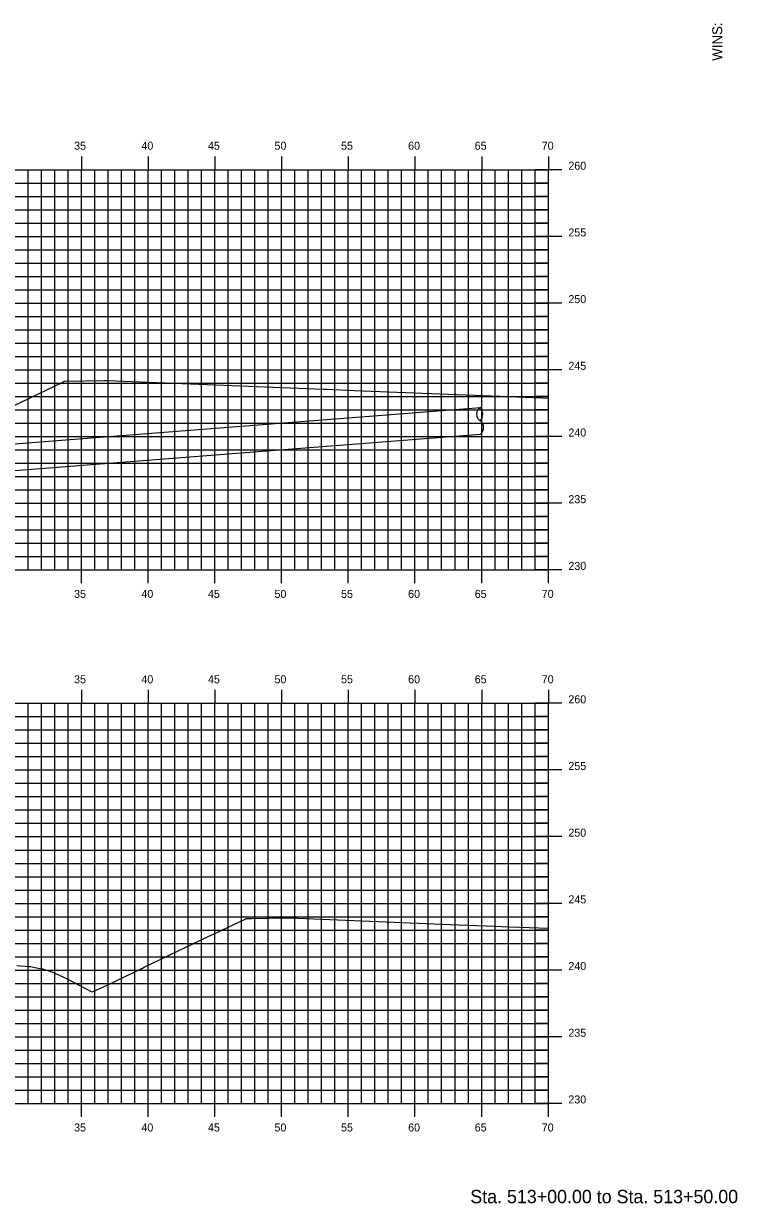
# Model space of a CAD drawing. Extents: x 1170543 to 1177585, y 609599 to 610623.
# Drawn here: x 1173096.4 to 1173150, y 610270.3 to 610358.8 of the extents above; entities that cross this region are included whole.
import ezdxf

# ---------------------------------------------------------------- set-up
doc = ezdxf.new("R2010")
doc.units = 0
for name, color, linetype in [('BORDER', 7, 'Continuous'), ('D_Drainage_Text', 7, 'Continuous'), ('D_Roadway_Centerline', 7, 'Continuous'), ('H_V ANNOTATION', 7, 'Continuous'), ('MAJOR', 7, 'Continuous'), ('MINOR', 7, 'Continuous'), ('S_Roadway_Centerline', 7, 'Continuous')]:
    doc.layers.add(name, color=color, linetype=linetype)

msp = doc.modelspace()

# ---------------------------------------------------------------- linework, layer by layer
at = {"layer": 'D_Drainage_Text'}
for p, q in [((1173065.793, 610324.91), (1173130.715, 610329.984)), ((1173065.788, 610322.904), (1173130.711, 610327.978))]:
    msp.add_line(p, q, dxfattribs=at)
for centre, radius, start, end in [((1173130.969, 610329.476), 0.568, 116.50121, 242.36876), ((1173130.013, 610329.485), 0.861, 323.47952, 35.39045), ((1173130.272, 610328.473), 0.662, 312.12043, 49.03356)]:
    msp.add_arc(centre, radius, start, end, dxfattribs=at)
at = {"layer": 'MAJOR'}
for p, q in [((1173100.793, 610348.803), (1173100.793, 610347.801)), ((1173105.793, 610348.803), (1173105.793, 610347.801)), ((1173110.793, 610348.803), (1173110.793, 610347.801)), ((1173115.793, 610348.803), (1173115.793, 610347.801)), ((1173120.793, 610348.803), (1173120.793, 610347.801)), ((1173125.793, 610348.803), (1173125.793, 610347.801)), ((1173130.793, 610348.803), (1173130.793, 610347.801)), ((1173135.793, 610348.803), (1173135.793, 610347.801)), ((1172995.793, 610347.801), (1173135.793, 610347.801)), ((1172995.793, 610347.801), (1173135.793, 610347.801)), ((1173100.793, 610317.801), (1173100.793, 610347.801)), ((1173105.793, 610317.801), (1173105.793, 610347.801)), ((1173110.793, 610317.801), (1173110.793, 610347.801)), ((1173115.793, 610317.801), (1173115.793, 610347.801)), ((1173120.793, 610317.801), (1173120.793, 610347.801)), ((1173125.793, 610317.801), (1173125.793, 610347.801)), ((1173130.793, 610317.801), (1173130.793, 610347.801)), ((1173136.795, 610347.801), (1173134.791, 610347.801)), ((1173135.793, 610317.801), (1173135.793, 610347.801)), ((1173135.793, 610317.801), (1173135.793, 610347.801)), ((1172995.793, 610342.801), (1173135.793, 610342.801)), ((1173136.795, 610342.801), (1173134.791, 610342.801)), ((1172995.793, 610337.801), (1173135.793, 610337.801)), ((1173136.795, 610337.801), (1173134.791, 610337.801)), ((1172995.793, 610332.801), (1173135.793, 610332.801)), ((1173136.795, 610332.801), (1173134.791, 610332.801)), ((1172995.793, 610327.801), (1173135.793, 610327.801)), ((1173136.795, 610327.801), (1173134.791, 610327.801)), ((1172995.793, 610322.801), (1173135.793, 610322.801)), ((1173136.795, 610322.801), (1173134.791, 610322.801)), ((1172995.793, 610317.801), (1173135.793, 610317.801)), ((1172995.793, 610317.801), (1173135.793, 610317.801)), ((1173100.793, 610316.799), (1173100.793, 610317.801)), ((1173105.793, 610316.799), (1173105.793, 610317.801)), ((1173110.793, 610316.799), (1173110.793, 610317.801)), ((1173115.793, 610316.799), (1173115.793, 610317.801)), ((1173120.793, 610316.799), (1173120.793, 610317.801)), ((1173125.793, 610316.799), (1173125.793, 610317.801)), ((1173130.793, 610316.799), (1173130.793, 610317.801)), ((1173136.795, 610317.801), (1173134.791, 610317.801)), ((1173135.793, 610316.799), (1173135.793, 610317.801)), ((1173100.793, 610308.803), (1173100.793, 610307.801)), ((1173105.793, 610308.803), (1173105.793, 610307.801)), ((1173110.793, 610308.803), (1173110.793, 610307.801)), ((1173115.793, 610308.803), (1173115.793, 610307.801)), ((1173120.793, 610308.803), (1173120.793, 610307.801)), ((1173125.793, 610308.803), (1173125.793, 610307.801)), ((1173130.793, 610308.803), (1173130.793, 610307.801)), ((1173135.793, 610308.803), (1173135.793, 610307.801)), ((1172995.793, 610307.801), (1173135.793, 610307.801)), ((1172995.793, 610307.801), (1173135.793, 610307.801)), ((1173100.793, 610277.801), (1173100.793, 610307.801)), ((1173105.793, 610277.801), (1173105.793, 610307.801)), ((1173110.793, 610277.801), (1173110.793, 610307.801)), ((1173115.793, 610277.801), (1173115.793, 610307.801)), ((1173120.793, 610277.801), (1173120.793, 610307.801)), ((1173125.793, 610277.801), (1173125.793, 610307.801)), ((1173130.793, 610277.801), (1173130.793, 610307.801)), ((1173136.795, 610307.801), (1173134.791, 610307.801)), ((1173135.793, 610277.801), (1173135.793, 610307.801)), ((1173135.793, 610277.801), (1173135.793, 610307.801)), ((1172995.793, 610302.801), (1173135.793, 610302.801)), ((1173136.795, 610302.801), (1173134.791, 610302.801)), ((1172995.793, 610297.801), (1173135.793, 610297.801)), ((1173136.795, 610297.801), (1173134.791, 610297.801)), ((1172995.793, 610292.801), (1173135.793, 610292.801)), ((1173136.795, 610292.801), (1173134.791, 610292.801)), ((1172995.793, 610287.801), (1173135.793, 610287.801)), ((1173136.795, 610287.801), (1173134.791, 610287.801)), ((1172995.793, 610282.801), (1173135.793, 610282.801)), ((1173136.795, 610282.801), (1173134.791, 610282.801)), ((1172995.793, 610277.801), (1173135.793, 610277.801)), ((1172995.793, 610277.801), (1173135.793, 610277.801)), ((1173100.793, 610276.799), (1173100.793, 610277.801)), ((1173105.793, 610276.799), (1173105.793, 610277.801)), ((1173110.793, 610276.799), (1173110.793, 610277.801)), ((1173115.793, 610276.799), (1173115.793, 610277.801)), ((1173120.793, 610276.799), (1173120.793, 610277.801)), ((1173125.793, 610276.799), (1173125.793, 610277.801)), ((1173130.793, 610276.799), (1173130.793, 610277.801)), ((1173136.795, 610277.801), (1173134.791, 610277.801)), ((1173135.793, 610276.799), (1173135.793, 610277.801))]:
    msp.add_line(p, q, dxfattribs=at)
at = {"layer": 'MINOR'}
for p, q in [((1173096.793, 610317.801), (1173096.793, 610347.801)), ((1173097.793, 610317.801), (1173097.793, 610347.801)), ((1173098.793, 610317.801), (1173098.793, 610347.801)), ((1173099.793, 610317.801), (1173099.793, 610347.801)), ((1173101.793, 610317.801), (1173101.793, 610347.801)), ((1173102.793, 610317.801), (1173102.793, 610347.801)), ((1173103.793, 610317.801), (1173103.793, 610347.801)), ((1173104.793, 610317.801), (1173104.793, 610347.801)), ((1173106.793, 610317.801), (1173106.793, 610347.801)), ((1173107.793, 610317.801), (1173107.793, 610347.801)), ((1173108.793, 610317.801), (1173108.793, 610347.801)), ((1173109.793, 610317.801), (1173109.793, 610347.801)), ((1173111.793, 610317.801), (1173111.793, 610347.801)), ((1173112.793, 610317.801), (1173112.793, 610347.801)), ((1173113.793, 610317.801), (1173113.793, 610347.801)), ((1173114.793, 610317.801), (1173114.793, 610347.801)), ((1173116.793, 610317.801), (1173116.793, 610347.801)), ((1173117.793, 610317.801), (1173117.793, 610347.801)), ((1173118.793, 610317.801), (1173118.793, 610347.801)), ((1173119.793, 610317.801), (1173119.793, 610347.801)), ((1173121.793, 610317.801), (1173121.793, 610347.801)), ((1173122.793, 610317.801), (1173122.793, 610347.801)), ((1173123.793, 610317.801), (1173123.793, 610347.801)), ((1173124.793, 610317.801), (1173124.793, 610347.801)), ((1173126.793, 610317.801), (1173126.793, 610347.801)), ((1173127.793, 610317.801), (1173127.793, 610347.801)), ((1173128.793, 610317.801), (1173128.793, 610347.801)), ((1173129.793, 610317.801), (1173129.793, 610347.801)), ((1173131.793, 610317.801), (1173131.793, 610347.801)), ((1173132.793, 610317.801), (1173132.793, 610347.801)), ((1173133.793, 610317.801), (1173133.793, 610347.801)), ((1173134.793, 610317.801), (1173134.793, 610347.801)), ((1172995.793, 610346.801), (1173135.793, 610346.801)), ((1173135.793, 610346.801), (1173134.791, 610346.801)), ((1172995.793, 610345.801), (1173135.793, 610345.801)), ((1173135.793, 610345.801), (1173134.791, 610345.801)), ((1172995.793, 610344.801), (1173135.793, 610344.801)), ((1173135.793, 610344.801), (1173134.791, 610344.801)), ((1172995.793, 610343.801), (1173135.793, 610343.801)), ((1173135.793, 610343.801), (1173134.791, 610343.801)), ((1172995.793, 610341.801), (1173135.793, 610341.801)), ((1173135.793, 610341.801), (1173134.791, 610341.801)), ((1172995.793, 610340.801), (1173135.793, 610340.801)), ((1173135.793, 610340.801), (1173134.791, 610340.801)), ((1172995.793, 610339.801), (1173135.793, 610339.801)), ((1173135.793, 610339.801), (1173134.791, 610339.801)), ((1172995.793, 610338.801), (1173135.793, 610338.801)), ((1173135.793, 610338.801), (1173134.791, 610338.801)), ((1172995.793, 610336.801), (1173135.793, 610336.801)), ((1173135.793, 610336.801), (1173134.791, 610336.801)), ((1172995.793, 610335.801), (1173135.793, 610335.801)), ((1173135.793, 610335.801), (1173134.791, 610335.801)), ((1172995.793, 610334.801), (1173135.793, 610334.801)), ((1173135.793, 610334.801), (1173134.791, 610334.801)), ((1172995.793, 610333.801), (1173135.793, 610333.801)), ((1173135.793, 610333.801), (1173134.791, 610333.801)), ((1172995.793, 610331.801), (1173135.793, 610331.801)), ((1173135.793, 610331.801), (1173134.791, 610331.801)), ((1172995.793, 610330.801), (1173135.793, 610330.801)), ((1173135.793, 610330.801), (1173134.791, 610330.801)), ((1172995.793, 610329.801), (1173135.793, 610329.801)), ((1173135.793, 610329.801), (1173134.791, 610329.801)), ((1172995.793, 610328.801), (1173135.793, 610328.801)), ((1173135.793, 610328.801), (1173134.791, 610328.801)), ((1172995.793, 610326.801), (1173135.793, 610326.801)), ((1173135.793, 610326.801), (1173134.791, 610326.801)), ((1172995.793, 610325.801), (1173135.793, 610325.801)), ((1173135.793, 610325.801), (1173134.791, 610325.801)), ((1172995.793, 610324.801), (1173135.793, 610324.801)), ((1173135.793, 610324.801), (1173134.791, 610324.801)), ((1172995.793, 610323.801), (1173135.793, 610323.801)), ((1173135.793, 610323.801), (1173134.791, 610323.801)), ((1172995.793, 610321.801), (1173135.793, 610321.801)), ((1173135.793, 610321.801), (1173134.791, 610321.801)), ((1172995.793, 610320.801), (1173135.793, 610320.801)), ((1173135.793, 610320.801), (1173134.791, 610320.801)), ((1172995.793, 610319.801), (1173135.793, 610319.801)), ((1173135.793, 610319.801), (1173134.791, 610319.801)), ((1172995.793, 610318.801), (1173135.793, 610318.801)), ((1173135.793, 610318.801), (1173134.791, 610318.801)), ((1173096.793, 610277.801), (1173096.793, 610307.801)), ((1173097.793, 610277.801), (1173097.793, 610307.801)), ((1173098.793, 610277.801), (1173098.793, 610307.801)), ((1173099.793, 610277.801), (1173099.793, 610307.801)), ((1173101.793, 610277.801), (1173101.793, 610307.801)), ((1173102.793, 610277.801), (1173102.793, 610307.801)), ((1173103.793, 610277.801), (1173103.793, 610307.801)), ((1173104.793, 610277.801), (1173104.793, 610307.801)), ((1173106.793, 610277.801), (1173106.793, 610307.801)), ((1173107.793, 610277.801), (1173107.793, 610307.801)), ((1173108.793, 610277.801), (1173108.793, 610307.801)), ((1173109.793, 610277.801), (1173109.793, 610307.801)), ((1173111.793, 610277.801), (1173111.793, 610307.801)), ((1173112.793, 610277.801), (1173112.793, 610307.801)), ((1173113.793, 610277.801), (1173113.793, 610307.801)), ((1173114.793, 610277.801), (1173114.793, 610307.801)), ((1173116.793, 610277.801), (1173116.793, 610307.801)), ((1173117.793, 610277.801), (1173117.793, 610307.801)), ((1173118.793, 610277.801), (1173118.793, 610307.801)), ((1173119.793, 610277.801), (1173119.793, 610307.801)), ((1173121.793, 610277.801), (1173121.793, 610307.801)), ((1173122.793, 610277.801), (1173122.793, 610307.801)), ((1173123.793, 610277.801), (1173123.793, 610307.801)), ((1173124.793, 610277.801), (1173124.793, 610307.801)), ((1173126.793, 610277.801), (1173126.793, 610307.801)), ((1173127.793, 610277.801), (1173127.793, 610307.801)), ((1173128.793, 610277.801), (1173128.793, 610307.801)), ((1173129.793, 610277.801), (1173129.793, 610307.801)), ((1173131.793, 610277.801), (1173131.793, 610307.801)), ((1173132.793, 610277.801), (1173132.793, 610307.801)), ((1173133.793, 610277.801), (1173133.793, 610307.801)), ((1173134.793, 610277.801), (1173134.793, 610307.801)), ((1172995.793, 610306.801), (1173135.793, 610306.801)), ((1173135.793, 610306.801), (1173134.791, 610306.801)), ((1172995.793, 610305.801), (1173135.793, 610305.801)), ((1173135.793, 610305.801), (1173134.791, 610305.801)), ((1172995.793, 610304.801), (1173135.793, 610304.801)), ((1173135.793, 610304.801), (1173134.791, 610304.801)), ((1172995.793, 610303.801), (1173135.793, 610303.801)), ((1173135.793, 610303.801), (1173134.791, 610303.801)), ((1172995.793, 610301.801), (1173135.793, 610301.801)), ((1173135.793, 610301.801), (1173134.791, 610301.801)), ((1172995.793, 610300.801), (1173135.793, 610300.801)), ((1173135.793, 610300.801), (1173134.791, 610300.801)), ((1172995.793, 610299.801), (1173135.793, 610299.801)), ((1173135.793, 610299.801), (1173134.791, 610299.801)), ((1172995.793, 610298.801), (1173135.793, 610298.801)), ((1173135.793, 610298.801), (1173134.791, 610298.801)), ((1172995.793, 610296.801), (1173135.793, 610296.801)), ((1173135.793, 610296.801), (1173134.791, 610296.801)), ((1172995.793, 610295.801), (1173135.793, 610295.801)), ((1173135.793, 610295.801), (1173134.791, 610295.801)), ((1172995.793, 610294.801), (1173135.793, 610294.801)), ((1173135.793, 610294.801), (1173134.791, 610294.801)), ((1172995.793, 610293.801), (1173135.793, 610293.801)), ((1173135.793, 610293.801), (1173134.791, 610293.801)), ((1172995.793, 610291.801), (1173135.793, 610291.801)), ((1173135.793, 610291.801), (1173134.791, 610291.801)), ((1172995.793, 610290.801), (1173135.793, 610290.801)), ((1173135.793, 610290.801), (1173134.791, 610290.801)), ((1172995.793, 610289.801), (1173135.793, 610289.801)), ((1173135.793, 610289.801), (1173134.791, 610289.801)), ((1172995.793, 610288.801), (1173135.793, 610288.801)), ((1173135.793, 610288.801), (1173134.791, 610288.801)), ((1172995.793, 610286.801), (1173135.793, 610286.801)), ((1173135.793, 610286.801), (1173134.791, 610286.801)), ((1172995.793, 610285.801), (1173135.793, 610285.801)), ((1173135.793, 610285.801), (1173134.791, 610285.801)), ((1172995.793, 610284.801), (1173135.793, 610284.801)), ((1173135.793, 610284.801), (1173134.791, 610284.801)), ((1172995.793, 610283.801), (1173135.793, 610283.801)), ((1173135.793, 610283.801), (1173134.791, 610283.801)), ((1172995.793, 610281.801), (1173135.793, 610281.801)), ((1173135.793, 610281.801), (1173134.791, 610281.801)), ((1172995.793, 610280.801), (1173135.793, 610280.801)), ((1173135.793, 610280.801), (1173134.791, 610280.801)), ((1172995.793, 610279.801), (1173135.793, 610279.801)), ((1173135.793, 610279.801), (1173134.791, 610279.801)), ((1172995.793, 610278.801), (1173135.793, 610278.801)), ((1173135.793, 610278.801), (1173134.791, 610278.801))]:
    msp.add_line(p, q, dxfattribs=at)
at = {"layer": 'S_Roadway_Centerline'}
for points in [[(1173093.748, 610329.17), (1173099.44, 610331.91), (1173099.45, 610331.914), (1173099.519, 610331.948), (1173099.531, 610331.948), (1173102.508, 610332.001), (1173102.628, 610332.003), (1173103.327, 610331.975), (1173118.939, 610331.351), (1173119.204, 610331.341), (1173121.222, 610331.26), (1173135.341, 610330.695), (1173135.781, 610330.678), (1173135.793, 610330.677)], [(1173095.951, 610288.141), (1173096.873, 610288.074), (1173096.964, 610288.065), (1173097.771, 610287.902), (1173097.864, 610287.881), (1173098.685, 610287.609), (1173098.78, 610287.577), (1173099.616, 610287.193), (1173101.509, 610286.205), (1173101.609, 610286.159), (1173102.706, 610286.677), (1173105.354, 610287.946), (1173105.355, 610287.945), (1173105.356, 610287.945), (1173105.487, 610288.008), (1173110.341, 610290.331), (1173110.678, 610290.492), (1173110.79, 610290.545), (1173113.106, 610291.653), (1173113.127, 610291.663), (1173113.15, 610291.664), (1173113.523, 610291.67), (1173116.048, 610291.714), (1173116.25, 610291.717), (1173116.411, 610291.711), (1173129.02, 610291.203), (1173131.133, 610291.117), (1173132.905, 610291.046), (1173135.793, 610290.929)]]:
    msp.add_lwpolyline(points, dxfattribs=at)

# ---------------------------------------------------------------- texts
at = {"layer": 'BORDER'}
msp.add_text('WINS:', height=0.7453, rotation=90, dxfattribs=at).set_placement((1173148.828, 610355.969))
at = {"layer": 'D_Roadway_Centerline'}
for s, p in [('C', (1173102.213, 610286.444)), ('L', (1173102.218, 610286.437))]:
    msp.add_text(s, height=0.0146, dxfattribs=at).set_placement(p)
at = {"layer": 'H_V ANNOTATION'}
for s, height, p in [('35', 0.6, (1173100.234, 610349.301)), ('40', 0.6, (1173105.279, 610349.301)), ('45', 0.6, (1173110.271, 610349.301)), ('50', 0.6, (1173115.258, 610349.301)), ('55', 0.6, (1173120.25, 610349.301)), ('60', 0.6, (1173125.279, 610349.301)), ('65', 0.6, (1173130.271, 610349.301)), ('70', 0.6, (1173135.295, 610349.301)), ('260', 0.6, (1173137.293, 610347.801)), ('255', 0.6, (1173137.293, 610342.801)), ('250', 0.6, (1173137.293, 610337.801)), ('245', 0.6, (1173137.293, 610332.801)), ('240', 0.6, (1173137.293, 610327.801)), ('235', 0.6, (1173137.293, 610322.801)), ('230', 0.6, (1173137.293, 610317.801)), ('35', 0.6, (1173100.234, 610315.701)), ('40', 0.6, (1173105.279, 610315.701)), ('45', 0.6, (1173110.271, 610315.701)), ('50', 0.6, (1173115.258, 610315.701)), ('55', 0.6, (1173120.25, 610315.701)), ('60', 0.6, (1173125.279, 610315.701)), ('65', 0.6, (1173130.271, 610315.701)), ('70', 0.6, (1173135.295, 610315.701)), ('35', 0.6, (1173100.234, 610309.301)), ('40', 0.6, (1173105.279, 610309.301)), ('45', 0.6, (1173110.271, 610309.301)), ('50', 0.6, (1173115.258, 610309.301)), ('55', 0.6, (1173120.25, 610309.301)), ('60', 0.6, (1173125.279, 610309.301)), ('65', 0.6, (1173130.271, 610309.301)), ('70', 0.6, (1173135.295, 610309.301)), ('260', 0.6, (1173137.293, 610307.801)), ('255', 0.6, (1173137.293, 610302.801)), ('250', 0.6, (1173137.293, 610297.801)), ('245', 0.6, (1173137.293, 610292.801)), ('240', 0.6, (1173137.293, 610287.801)), ('235', 0.6, (1173137.293, 610282.801)), ('230', 0.6, (1173137.293, 610277.801)), ('35', 0.6, (1173100.234, 610275.701)), ('40', 0.6, (1173105.279, 610275.701)), ('45', 0.6, (1173110.271, 610275.701)), ('50', 0.6, (1173115.258, 610275.701)), ('55', 0.6, (1173120.25, 610275.701)), ('60', 0.6, (1173125.279, 610275.701)), ('65', 0.6, (1173130.271, 610275.701)), ('70', 0.6, (1173135.295, 610275.701)), ('Sta. 513+00.00 to Sta. 513+50.00', 1.0002, (1173129.939, 610270.321))]:
    msp.add_text(s, height=height, dxfattribs=at).set_placement(p)

doc.saveas('drawing.dxf')
